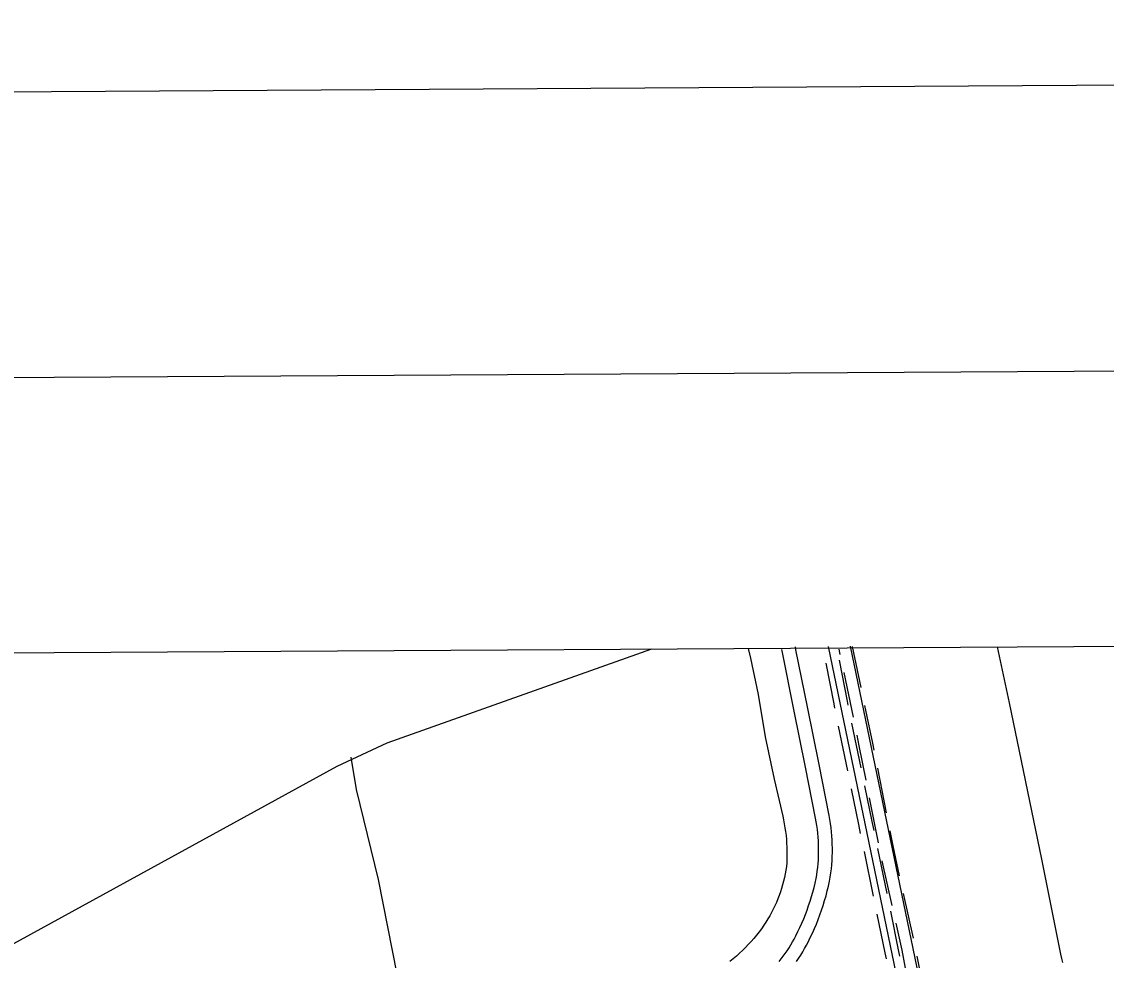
# Model space of a CAD drawing. Extents: x 3477039 to 3515015, y 546746 to 572297.
# Drawn here: x 3488491 to 3490861, y 569661 to 571714 of the extents above; entities that cross this region are included whole.
import ezdxf

# ---------------------------------------------------------------- set-up
doc = ezdxf.new("R2010")
doc.units = 0
for name, color, linetype in [('G-ANNO-NPLT', 7, 'Continuous'), ('V-ANNO-SYMB', 7, 'Continuous'), ('V-GRID-FRAM', 7, 'Continuous'), ('V-ROAD-CNTR', 7, 'Continuous'), ('V-TOPO-SHOR', 7, 'Continuous'), ('V-UTIL-LINE', 7, 'Continuous')]:
    doc.layers.add(name, color=color, linetype=linetype)

msp = doc.modelspace()

# ---------------------------------------------------------------- linework, layer by layer
at = {"layer": 'G-ANNO-NPLT'}
msp.add_lwpolyline([(3477766, 547329.1), (3514432, 547547.4), (3514288.2, 571713.6), (3477622.2, 571495.4)], close=True, dxfattribs=at)
at = {"layer": 'V-ANNO-SYMB'}
msp.add_lwpolyline([(3480512.4, 547970.5), (3513595, 548167.4), (3513458.6, 571083.6), (3480376, 570886.7), (3480512.4, 547970.5)], dxfattribs=at)
at = {"layer": 'V-GRID-FRAM'}
msp.add_lwpolyline([(3481168.5, 570290.2), (3512800, 570478.9), (3512916.4, 552296.1), (3481269, 552107.3), (3481168.5, 570290.2)], dxfattribs=at)
at = {"layer": 'V-ROAD-CNTR'}
for p, q in [((3490279.6, 570329.9), (3490277.2, 570341.6)), ((3490325.2, 570257.9), (3490306.5, 570347.7)), ((3490308.1, 570192.8), (3490287.7, 570290.7)), ((3490295.9, 570075.8), (3490275.8, 570173.7)), ((3490325.2, 570082.1), (3490305.1, 570180)), ((3490380.7, 569983.5), (3490361.3, 570081.6)), ((3490363, 569918.2), (3490343.6, 570016.3)), ((3490381.7, 569807.8), (3490361.5, 569905.8)), ((3490352.3, 569801.5), (3490332.2, 569899.5)), ((3490393, 569781.5), (3490371.4, 569879.1)), ((3490439.6, 569709.8), (3490418, 569807.4)), ((3490467.3, 569572.5), (3490447.8, 569670.6))]:
    msp.add_line(p, q, dxfattribs=at)
for points in [[(3490145.7, 569658.8), (3490150.4, 569664.5), (3490155, 569670.4), (3490159.5, 569676.3), (3490163.7, 569682.5), (3490167.8, 569688.7), (3490171.7, 569695), (3490175.4, 569701.5), (3490178.9, 569708), (3490182.4, 569714.8), (3490187, 569724.1), (3490191.4, 569733.4), (3490195.6, 569742.8), (3490199.6, 569752.2), (3490203.4, 569761.8), (3490207, 569771.4), (3490210.4, 569781.1), (3490213.7, 569790.8), (3490216.7, 569800.6), (3490219.5, 569810.5), (3490222.2, 569820.4), (3490224.6, 569830.4), (3490226.8, 569840.1), (3490228.1, 569848.1), (3490229.3, 569856.3), (3490230.3, 569864.6), (3490231.1, 569872.9), (3490231.7, 569881.2), (3490232.1, 569889.5), (3490232.3, 569897.8), (3490232.3, 569906.1), (3490232.2, 569914.4), (3490231.8, 569922.7), (3490231.3, 569931), (3490230.5, 569939.3), (3490229.6, 569947.5), (3490228.5, 569955.8), (3490227.2, 569964), (3490225.6, 569972.2), (3490203.8, 570083.5), (3490178.2, 570209.5), (3490153.1, 570334.7), (3490151.9, 570341.1)], [(3490183.8, 569658.8), (3490188.6, 569665.7), (3490193.1, 569672.6), (3490197.5, 569679.7), (3490201.6, 569686.9), (3490205.6, 569694.2), (3490209.2, 569701.4), (3490214, 569711.1), (3490218.6, 569720.9), (3490223.1, 569730.8), (3490227.3, 569740.8), (3490231.3, 569750.9), (3490235.2, 569761.1), (3490238.8, 569771.3), (3490242.2, 569781.6), (3490245.4, 569792), (3490248.5, 569802.5), (3490251.2, 569813), (3490253.8, 569823.5), (3490256.2, 569834.4), (3490257.8, 569843.5), (3490259, 569852.4), (3490260.1, 569861.4), (3490261, 569870.4), (3490261.6, 569879.3), (3490262.1, 569888.3), (3490262.3, 569897.3), (3490262.3, 569906.3), (3490262.2, 569915.3), (3490261.8, 569924.3), (3490261.2, 569933.3), (3490260.4, 569942.3), (3490259.4, 569951.3), (3490258.2, 569960.2), (3490256.7, 569969.1), (3490255.1, 569977.9), (3490233.2, 570089.4), (3490207.6, 570215.5), (3490182.6, 570340.5), (3490181.4, 570346.7)], [(3490511.7, 569101.7), (3490254, 570347.6)], [(3490555.6, 569124.3), (3490302, 570347.9)], [(3490622.2, 570346.6), (3490648.2, 570224.3), (3490719, 569882.3), (3490760.6, 569675), (3490762.7, 569665.6), (3490764.9, 569656.3)], [(3490267.7, 570212.9), (3490265.9, 570221.9), (3490248.6, 570311.1)], [(3490297.1, 570219.2), (3490295.3, 570227.8), (3490277.9, 570317.4)], [(3490353.5, 570120.8), (3490350.5, 570136.1), (3490333.3, 570218.8)], [(3490335.9, 570055.6), (3490321.1, 570130.1), (3490316.2, 570153.6)], [(3489531.9, 568509.6), (3489442.7, 568965.6), (3489270.9, 569838.1), (3489222.9, 570035), (3489211, 570105.6)], [(3490324.1, 569938.7), (3490320, 569958.7), (3490304, 570036.6)], [(3490353.4, 569945), (3490349.4, 569964.7), (3490333.3, 570042.9)], [(3490409.3, 569846.4), (3490394.9, 569911.8), (3490388.5, 569944.2)], [(3490380.7, 569664.4), (3490377.8, 569678), (3490360.4, 569762.4)], [(3490410, 569670.7), (3490407.1, 569684.2), (3490389.7, 569768.7)], [(3490422.4, 569644.6), (3490414.7, 569683.3), (3490401.6, 569742.4)]]:
    msp.add_lwpolyline(points, dxfattribs=at)
at = {"layer": 'V-TOPO-SHOR'}
for points in [[(3490078.5, 570343.4), (3490083.2, 570322.3)], [(3490083.2, 570322.3), (3490099.8, 570242.5), (3490115.5, 570150.1), (3490135.2, 570057.8), (3490153.8, 569976.5), (3490155.7, 569968.2), (3490157.3, 569959.8), (3490158.7, 569951.4), (3490159.9, 569942.9), (3490161, 569934.5), (3490161.8, 569925.9), (3490162.4, 569917.4), (3490162.8, 569908.9), (3490163.1, 569900.3), (3490163.1, 569891.8), (3490162.9, 569883.3), (3490162.5, 569874.7), (3490161.9, 569866.2), (3490160.6, 569858.2), (3490159.1, 569850.2), (3490157.4, 569842.2), (3490155.6, 569834.3), (3490153.5, 569826.4), (3490151.2, 569818.6), (3490148.6, 569810.8), (3490145.9, 569803.2), (3490143, 569795.6), (3490139.9, 569788), (3490136.6, 569780.6), (3490133.1, 569773.2), (3490129.4, 569766), (3490125.5, 569758.8), (3490121.5, 569751.8), (3490117.2, 569744.8), (3490112.8, 569738), (3490107.5, 569730.6), (3490102, 569723.4), (3490096.4, 569716.3), (3490090.6, 569709.3), (3490084.6, 569702.5), (3490078.5, 569695.8), (3490072.2, 569689.3), (3490065.8, 569682.9), (3490059.2, 569676.7), (3490052.5, 569670.6), (3490045.6, 569664.7), (3490038.6, 569658.9)]]:
    msp.add_lwpolyline(points, dxfattribs=at)
at = {"layer": 'V-UTIL-LINE'}
msp.add_lwpolyline([(3483553.1, 567074.3), (3485441.6, 568034.3), (3489180.5, 570085.6), (3489289.6, 570136.6), (3489867.6, 570342.1)], dxfattribs=at)

doc.saveas('drawing.dxf')
